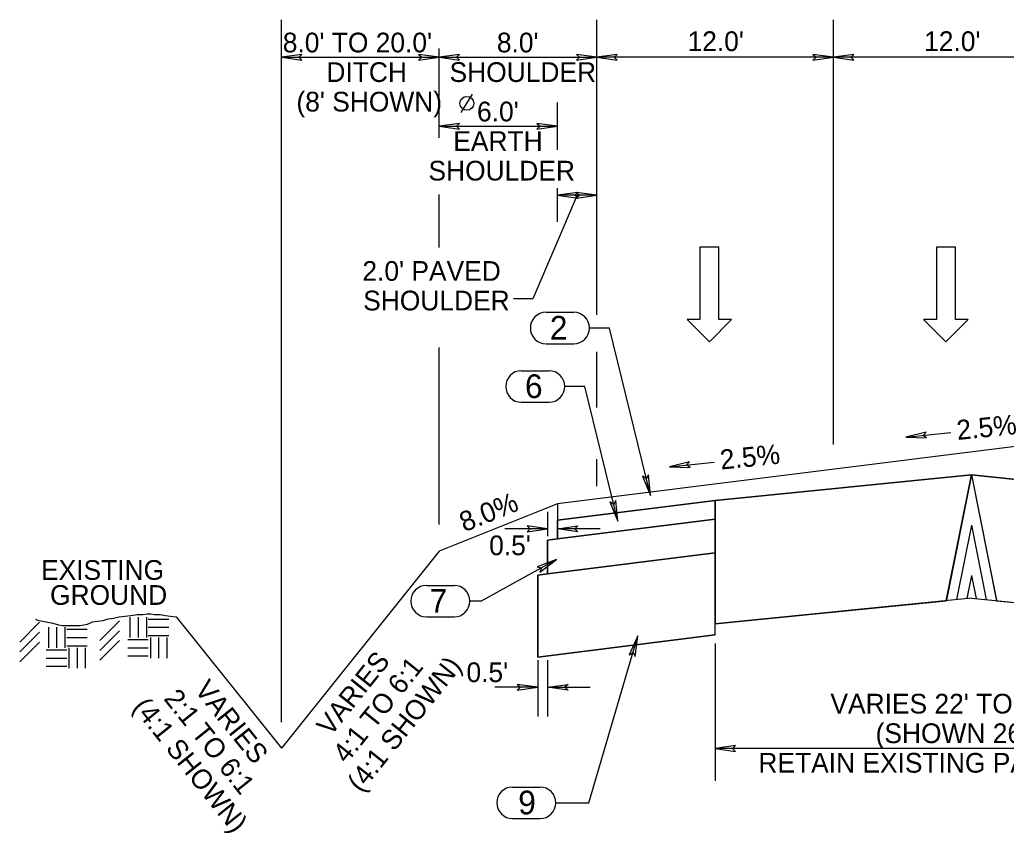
# Model space of a CAD drawing. Extents: x 2003207 to 2014043, y 843846 to 860154.
# Drawn here: x 2013817.8 to 2013867.8, y 844837.6 to 844878.9 of the extents above; entities that cross this region are included whole.
import ezdxf

# ---------------------------------------------------------------- set-up
doc = ezdxf.new("R2010")
doc.units = 0
for name, color, linetype in [('RD_EX_Road', 7, 'Continuous'), ('RD_QTY_Base_Course', 7, 'Continuous'), ('RD_QTY_ConcPave', 7, 'Continuous'), ('RD_QTY_Intermediate', 7, 'Continuous'), ('RD_QTY_PermVeg', 7, 'Continuous'), ('RD_QTY_Surf_Course', 7, 'Continuous'), ('RD_TX_Misc2', 7, 'Continuous'), ('RD_TX_TypSect', 7, 'Continuous'), ('RD_XS_ExGround', 7, 'Continuous')]:
    doc.layers.add(name, color=color, linetype=linetype)

msp = doc.modelspace()

# ---------------------------------------------------------------- linework, layer by layer
at = {"layer": 'RD_EX_Road'}
for p, q in [((2013866.048, 844855.776), (2013853.048, 844854.476)), ((2013864.773, 844849.398), (2013866.048, 844855.776)), ((2013866.048, 844855.776), (2013864.777, 844849.42)), ((2013879.048, 844854.476), (2013866.048, 844855.776)), ((2013866.048, 844855.776), (2013867.324, 844849.398)), ((2013866.048, 844855.776), (2013867.319, 844849.42)), ((2013853.048, 844854.476), (2013853.048, 844848.226)), ((2013866.048, 844853.226), (2013865.295, 844849.463)), ((2013866.048, 844853.226), (2013866.801, 844849.463)), ((2013866.048, 844850.677), (2013865.814, 844849.506)), ((2013866.048, 844850.677), (2013866.282, 844849.506)), ((2013866.048, 844849.526), (2013853.048, 844848.226)), ((2013853.048, 844848.226), (2013864.773, 844849.398)), ((2013866.048, 844849.526), (2013879.048, 844848.226)), ((2013867.324, 844849.398), (2013879.048, 844848.226))]:
    msp.add_line(p, q, dxfattribs=at)
at = {"layer": 'RD_QTY_Base_Course'}
for p, q in [((2013853.048, 844853.529), (2013845.048, 844852.529)), ((2013853.048, 844851.824), (2013853.048, 844853.529)), ((2013845.048, 844852.529), (2013844.548, 844852.467)), ((2013844.548, 844852.467), (2013844.548, 844850.762)), ((2013853.048, 844851.824), (2013844.548, 844850.762)), ((2013844.548, 844850.762), (2013853.048, 844851.824)), ((2013853.048, 844847.657), (2013853.048, 844851.824)), ((2013853.048, 844849.059), (2013853.048, 844851.824)), ((2013844.048, 844850.699), (2013844.548, 844850.762)), ((2013844.548, 844850.762), (2013844.048, 844850.699)), ((2013844.048, 844846.532), (2013844.048, 844850.699)), ((2013844.048, 844850.699), (2013844.048, 844846.532)), ((2013853.048, 844847.657), (2013844.048, 844846.532)), ((2013844.048, 844846.532), (2013853.048, 844847.657))]:
    msp.add_line(p, q, dxfattribs=at)
msp.add_lwpolyline([(2013853.048, 844847.657), (2013853.048, 844848.476), (2013853.048, 844849.059)], dxfattribs=at)
at = {"layer": 'RD_QTY_ConcPave'}
for p, q in [((2013844.548, 844852.467), (2013845.048, 844852.529)), ((2013844.548, 844850.762), (2013844.548, 844852.467)), ((2013853.048, 844851.824), (2013844.548, 844850.762))]:
    msp.add_line(p, q, dxfattribs=at)
at = {"layer": 'RD_QTY_Intermediate'}
for p, q in [((2013853.048, 844854.476), (2013845.048, 844853.476)), ((2013853.048, 844853.529), (2013853.048, 844854.476)), ((2013853.048, 844853.529), (2013845.048, 844852.529)), ((2013845.048, 844852.529), (2013853.048, 844853.529)), ((2013845.048, 844852.529), (2013845.048, 844853.476)), ((2013845.048, 844853.476), (2013845.048, 844852.529))]:
    msp.add_line(p, q, dxfattribs=at)
at = {"layer": 'RD_QTY_PermVeg'}
for p, q in [((2013845.048, 844854.309), (2013839.048, 844851.909)), ((2013839.048, 844851.909), (2013831.048, 844841.909)), ((2013825.712, 844848.58), (2013831.048, 844841.909))]:
    msp.add_line(p, q, dxfattribs=at)
at = {"layer": 'RD_QTY_Surf_Course'}
for p, q in [((2013871.048, 844857.559), (2013845.048, 844854.309)), ((2013871.048, 844857.559), (2013845.048, 844854.309)), ((2013845.048, 844854.309), (2013845.048, 844853.476)), ((2013845.048, 844854.309), (2013845.048, 844853.476))]:
    msp.add_line(p, q, dxfattribs=at)
msp.add_lwpolyline([(2013845.048, 844853.476), (2013853.048, 844854.476), (2013866.048, 844855.776), (2013868.307, 844855.55), (2013868.307, 844856.383), (2013871.048, 844856.726)], dxfattribs=at)
at = {"layer": 'RD_TX_Misc2'}
for p, q in [((2013844.476, 844864.027), (2013845.876, 844864.027)), ((2013844.476, 844862.427), (2013845.876, 844862.427)), ((2013843.226, 844861.064), (2013844.626, 844861.064)), ((2013843.226, 844859.464), (2013844.626, 844859.464)), ((2013838.409, 844850.174), (2013839.809, 844850.174)), ((2013838.409, 844848.574), (2013839.809, 844848.574)), ((2013842.771, 844839.944), (2013844.171, 844839.944)), ((2013842.771, 844838.344), (2013844.171, 844838.344))]:
    msp.add_line(p, q, dxfattribs=at)
for centre, start, end in [((2013844.476, 844863.227), 90, 270), ((2013845.876, 844863.227), 270, 90), ((2013843.226, 844860.264), 90, 270), ((2013844.626, 844860.264), 270, 90), ((2013838.409, 844849.374), 90, 270), ((2013839.809, 844849.374), 270, 90), ((2013842.771, 844839.144), 90, 270), ((2013844.171, 844839.144), 270, 90)]:
    msp.add_arc(centre, 0.8, start, end, dxfattribs=at)
at = {"layer": 'RD_TX_TypSect'}
for p, q in [((2013831.048, 844843.231), (2013831.048, 844878.87)), ((2013847.048, 844863.907), (2013847.048, 844878.87)), ((2013859.048, 844857.315), (2013859.048, 844878.87)), ((2013839.048, 844872.874), (2013839.048, 844877.402)), ((2013831.048, 844876.963), (2013839.048, 844876.963)), ((2013839.048, 844876.963), (2013847.048, 844876.963)), ((2013859.048, 844876.963), (2013847.048, 844876.963)), ((2013871.048, 844876.963), (2013859.048, 844876.963)), ((2013840.175, 844874.156), (2013840.741, 844875.099)), ((2013845.048, 844872.262), (2013845.048, 844874.67)), ((2013839.048, 844873.463), (2013845.048, 844873.463)), ((2013845.048, 844868.625), (2013845.048, 844870.318)), ((2013839.048, 844867.315), (2013839.048, 844870.001)), ((2013847.048, 844869.963), (2013845.048, 844869.963)), ((2013839.048, 844853.255), (2013839.048, 844862.237)), ((2013847.048, 844859.205), (2013847.048, 844862.026)), ((2013862.729, 844857.696), (2013865.005, 844857.924)), ((2013847.048, 844855.214), (2013847.048, 844856.578)), ((2013850.729, 844856.196), (2013853.005, 844856.424)), ((2013844.548, 844853.903), (2013844.548, 844852.675)), ((2013844.548, 844853.044), (2013842.38, 844853.044)), ((2013847.216, 844853.044), (2013845.048, 844853.044)), ((2013853.048, 844847.231), (2013853.048, 844840.267)), ((2013844.048, 844846.375), (2013844.048, 844843.528)), ((2013844.548, 844846.375), (2013844.548, 844843.528)), ((2013844.048, 844845.003), (2013841.88, 844845.003)), ((2013844.548, 844845.003), (2013846.716, 844845.003)), ((2013879.048, 844841.898), (2013853.048, 844841.898))]:
    msp.add_line(p, q, dxfattribs=at)
for points in [[(2013831.048, 844876.963), (2013832.087, 844876.813), (2013831.927, 844876.963), (2013832.087, 844877.113)], [(2013839.048, 844876.963), (2013838.009, 844877.113), (2013838.169, 844876.963), (2013838.009, 844876.813)], [(2013839.048, 844876.963), (2013840.087, 844876.813), (2013839.927, 844876.963), (2013840.087, 844877.113)], [(2013847.048, 844876.963), (2013846.009, 844877.113), (2013846.169, 844876.963), (2013846.009, 844876.813)], [(2013847.048, 844876.963), (2013848.087, 844876.813), (2013847.927, 844876.963), (2013848.087, 844877.113)], [(2013859.048, 844876.963), (2013858.009, 844877.113), (2013858.169, 844876.963), (2013858.009, 844876.813)], [(2013859.048, 844876.963), (2013860.087, 844876.813), (2013859.927, 844876.963), (2013860.087, 844877.113)], [(2013839.048, 844873.463), (2013840.087, 844873.313), (2013839.927, 844873.463), (2013840.087, 844873.613)], [(2013845.048, 844873.463), (2013844.009, 844873.613), (2013844.169, 844873.463), (2013844.009, 844873.313)], [(2013845.048, 844869.963), (2013846.087, 844869.813), (2013845.927, 844869.963), (2013846.087, 844870.113)], [(2013847.048, 844869.963), (2013846.009, 844870.113), (2013846.169, 844869.963), (2013846.009, 844869.813)], [(2013853.235, 844867.326), (2013852.275, 844867.326), (2013852.275, 844863.657), (2013851.624, 844863.657), (2013852.755, 844862.526), (2013853.887, 844863.657), (2013853.235, 844863.657)], [(2013865.235, 844867.326), (2013864.275, 844867.326), (2013864.275, 844863.657), (2013863.624, 844863.657), (2013864.755, 844862.526), (2013865.887, 844863.657), (2013865.235, 844863.657)], [(2013862.729, 844857.696), (2013863.777, 844857.651), (2013863.603, 844857.784), (2013863.747, 844857.949)], [(2013850.729, 844856.196), (2013851.777, 844856.151), (2013851.603, 844856.284), (2013851.747, 844856.449)], [(2013849.764, 844854.734), (2013849.663, 844855.779), (2013849.555, 844855.588), (2013849.371, 844855.708)], [(2013848.108, 844853.43), (2013848.006, 844854.475), (2013847.899, 844854.284), (2013847.715, 844854.404)], [(2013844.548, 844853.044), (2013843.509, 844853.194), (2013843.669, 844853.044), (2013843.509, 844852.894)], [(2013845.048, 844853.044), (2013846.087, 844853.194), (2013845.927, 844853.044), (2013846.087, 844852.894)], [(2013845.004, 844851.481), (2013844.022, 844851.112), (2013844.234, 844851.057), (2013844.166, 844850.849)], [(2013849.135, 844847.609), (2013848.697, 844846.655), (2013848.886, 844846.766), (2013848.985, 844846.57)], [(2013844.048, 844845.003), (2013843.009, 844845.153), (2013843.169, 844845.003), (2013843.009, 844844.853)], [(2013844.548, 844845.003), (2013845.587, 844845.153), (2013845.427, 844845.003), (2013845.587, 844844.853)], [(2013853.048, 844841.898), (2013854.087, 844841.749), (2013853.927, 844841.898), (2013854.087, 844842.048)]]:
    msp.add_lwpolyline(points, close=True, dxfattribs=at)
for points in [[(2013846.048, 844869.963), (2013843.808, 844864.717), (2013842.82, 844864.717)], [(2013849.764, 844854.734), (2013847.685, 844863.227), (2013846.676, 844863.227)], [(2013848.108, 844853.43), (2013846.435, 844860.264), (2013845.426, 844860.264)], [(2013845.004, 844851.481), (2013841.175, 844849.374), (2013840.609, 844849.374)], [(2013844.971, 844839.144), (2013846.637, 844839.144), (2013849.135, 844847.609)]]:
    msp.add_lwpolyline(points, dxfattribs=at)
msp.add_circle((2013840.458, 844874.628), 0.35, dxfattribs=at)
at = {"layer": 'RD_XS_ExGround'}
for p, q in [((2013823.369, 844848.564), (2013823.369, 844847.522)), ((2013823.785, 844848.564), (2013823.785, 844847.522)), ((2013824.202, 844848.564), (2013824.202, 844847.522)), ((2013817.778, 844847.3), (2013818.778, 844848.3)), ((2013819.232, 844848.046), (2013819.232, 844847.004)), ((2013819.649, 844848.046), (2013819.649, 844847.004)), ((2013820.066, 844848.046), (2013820.066, 844847.004)), ((2013821.846, 844847.373), (2013822.846, 844848.373)), ((2013824.298, 844848.467), (2013825.34, 844848.467)), ((2013824.298, 844848.051), (2013825.34, 844848.051)), ((2013817.778, 844846.8), (2013818.778, 844847.8)), ((2013820.162, 844847.949), (2013821.204, 844847.949)), ((2013821.846, 844846.873), (2013822.846, 844847.873)), ((2013824.298, 844847.634), (2013825.34, 844847.634)), ((2013817.778, 844846.3), (2013818.778, 844847.3)), ((2013820.162, 844847.532), (2013821.204, 844847.532)), ((2013820.162, 844847.115), (2013821.204, 844847.115)), ((2013821.846, 844846.373), (2013822.846, 844847.373)), ((2013823.257, 844847.426), (2013824.298, 844847.426)), ((2013824.403, 844847.53), (2013824.403, 844846.488)), ((2013824.819, 844847.53), (2013824.819, 844846.488)), ((2013825.236, 844847.53), (2013825.236, 844846.488)), ((2013819.12, 844846.907), (2013820.162, 844846.907)), ((2013820.266, 844847.011), (2013820.266, 844845.97)), ((2013820.683, 844847.011), (2013820.683, 844845.97)), ((2013821.1, 844847.011), (2013821.1, 844845.97)), ((2013823.257, 844847.009), (2013824.298, 844847.009)), ((2013823.257, 844846.592), (2013824.298, 844846.592)), ((2013819.12, 844846.49), (2013820.162, 844846.49)), ((2013819.12, 844846.074), (2013820.162, 844846.074))]:
    msp.add_line(p, q, dxfattribs=at)
msp.add_lwpolyline([(2013818.574, 844848.452), (2013818.647, 844848.433), (2013818.94, 844848.36), (2013819.123, 844848.323), (2013819.452, 844848.25), (2013819.745, 844848.177), (2013819.965, 844848.14), (2013820.148, 844848.14), (2013820.368, 844848.14), (2013820.587, 844848.14), (2013820.807, 844848.14), (2013821.026, 844848.177), (2013821.209, 844848.213), (2013821.466, 844848.323), (2013821.722, 844848.36), (2013822.015, 844848.397), (2013822.271, 844848.47), (2013822.527, 844848.506), (2013822.82, 844848.58), (2013823.113, 844848.616), (2013823.406, 844848.653), (2013823.735, 844848.69), (2013824.028, 844848.69), (2013824.248, 844848.726), (2013824.431, 844848.726), (2013824.614, 844848.69), (2013824.906, 844848.69), (2013825.163, 844848.653), (2013825.419, 844848.616), (2013825.712, 844848.58)], dxfattribs=at)

# ---------------------------------------------------------------- texts
at = {"layer": 'RD_TX_Misc2'}
for s, p in [('2', (2013844.666, 844862.642)), ('6', (2013843.405, 844859.679)), ('7', (2013838.566, 844848.789)), ('9', (2013843.062, 844838.559))]:
    msp.add_text(s, height=1.2, dxfattribs=at).set_placement(p)
at = {"layer": 'RD_TX_TypSect'}
for s, p in [("8.0' TO 20.0'", (2013831.12, 844877.213)), ("8.0'", (2013841.979, 844877.213)), ("12.0'", (2013851.65, 844877.28)), ("12.0'", (2013863.65, 844877.28)), ('DITCH', (2013833.332, 844875.713)), ('SHOULDER', (2013839.579, 844875.713)), ("(8' SHOWN)", (2013831.812, 844874.213)), ("6.0'", (2013840.973, 844873.713)), ('EARTH', (2013839.769, 844872.213)), ('SHOULDER', (2013838.509, 844870.713)), ("2.0' PAVED", (2013835.158, 844865.624)), ('SHOULDER', (2013835.198, 844864.124)), ("0.5'", (2013841.588, 844851.705)), ('EXISTING', (2013818.859, 844850.455)), ('GROUND', (2013819.316, 844849.187)), ("0.5'", (2013840.437, 844845.267)), ("VARIES 22' TO 28'", (2013858.897, 844843.673)), ("(SHOWN 26')", (2013861.188, 844842.173)), ('RETAIN EXISTING PAVEMENT', (2013855.243, 844840.673))]:
    msp.add_text(s, height=1, dxfattribs=at).set_placement(p)
for s, rotation, p in [('2.5%', 5.7106, (2013865.346, 844857.548)), ('2.5%', 5.7106, (2013853.346, 844856.048)), ('8.0%', 21.8014, (2013840.33, 844852.87)), ('VARIES', 51.3402, (2013833.541, 844842.478)), ('4:1 TO 6:1', 51.3402, (2013834.354, 844841.092)), ('(4:1 SHOWN)', 51.3402, (2013835.092, 844839.614)), ('VARIES', 308.6598, (2013826.604, 844844.863)), ('2:1 TO 6:1', 308.6598, (2013825.044, 844844.412)), ('(4:1 SHOWN)', 308.6598, (2013823.47, 844843.979))]:
    msp.add_text(s, height=1, rotation=rotation, dxfattribs=at).set_placement(p)

doc.saveas('drawing.dxf')
